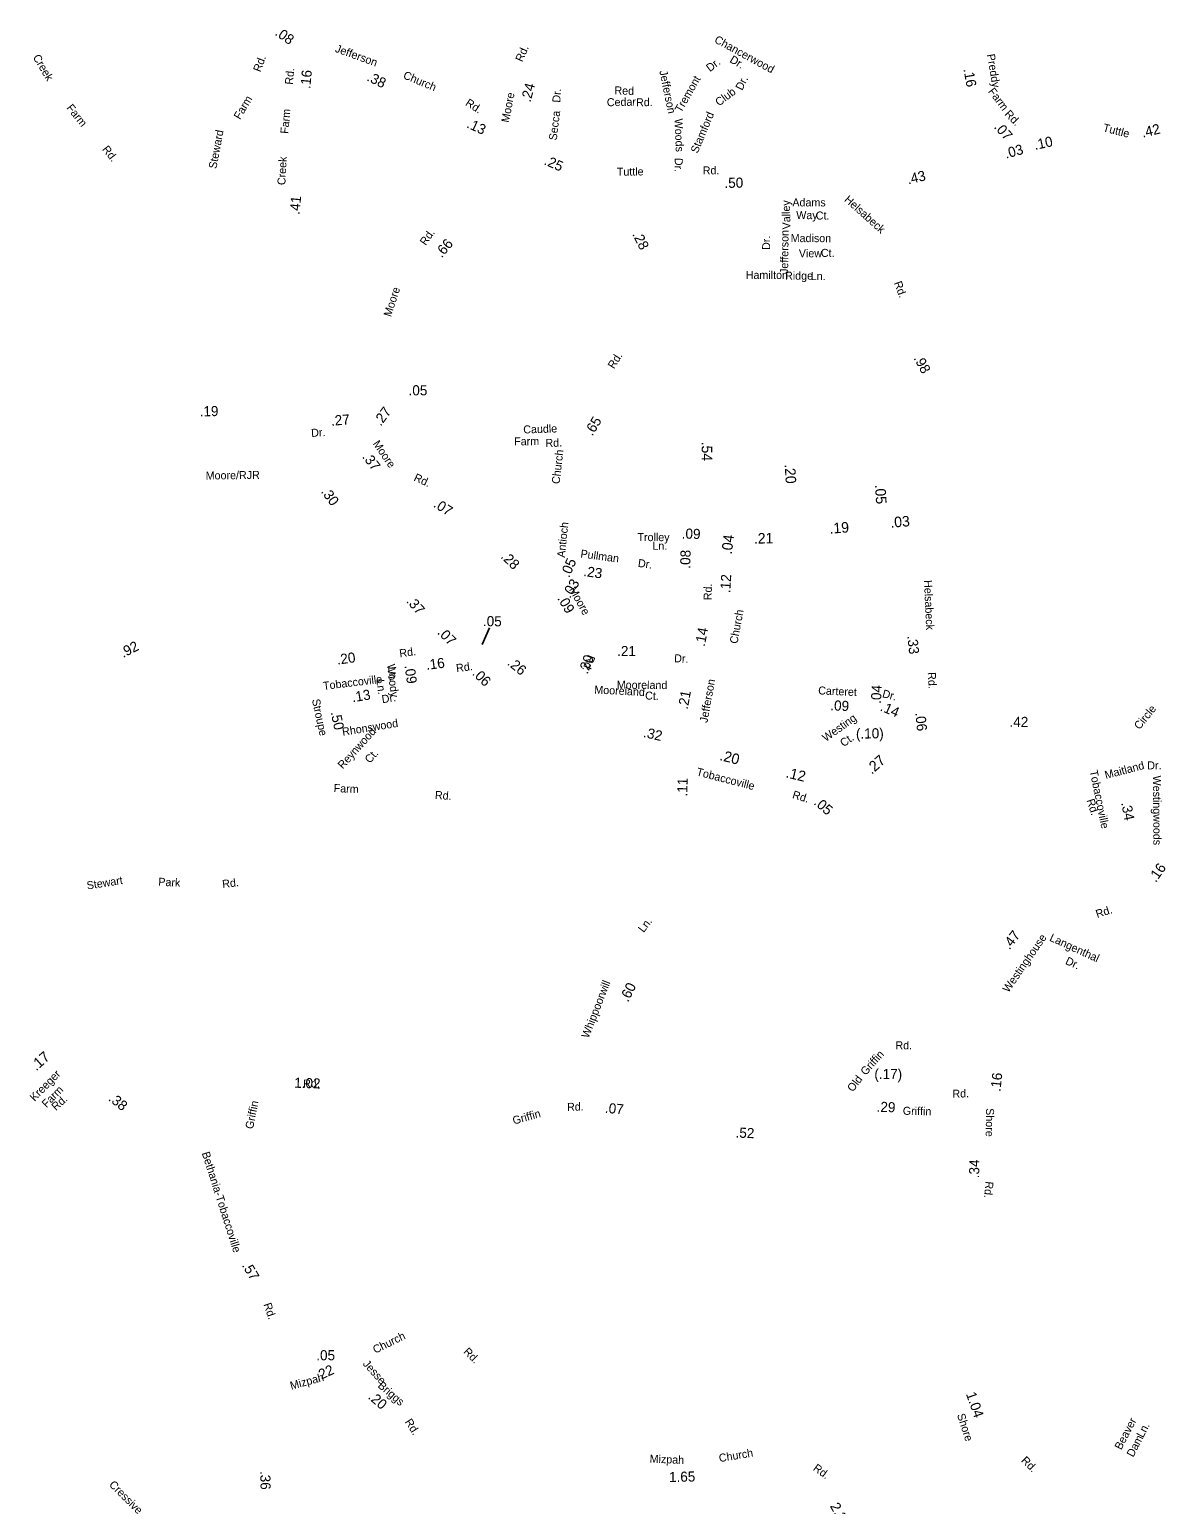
# Model space of a CAD drawing. Extents: x 1553981 to 1780076, y 812965 to 996873.
# Drawn here: x 1598064 to 1611557, y 899048 to 916564 of the extents above; entities that cross this region are included whole.
import ezdxf

# ---------------------------------------------------------------- set-up
doc = ezdxf.new("R2010")
doc.units = 0
for name, color, linetype in [('Exist Road Non-System Type 51 Label', 7, 'Continuous'), ('Exist Road Secondary Mileage Hundredths English Label', 7, 'Continuous'), ('Map Preparation Border Antique Large Shape', 7, 'Continuous')]:
    doc.layers.add(name, color=color, linetype=linetype)

msp = doc.modelspace()

# ---------------------------------------------------------------- linework, layer by layer
at = {"layer": 'Exist Road Secondary Mileage Hundredths English Label'}
msp.add_lwpolyline([(1603528, 909458), (1603439, 909259)], dxfattribs=at)

# ---------------------------------------------------------------- texts
at = {"layer": 'Exist Road Non-System Type 51 Label'}
for s, rotation, p in [('Chancerwood', 331.4592, (1606190, 916415)), ('Creek', 300.6032, (1598100, 916234)), ('Rd.', 69.0325, (1600805, 916052)), ('Dr.', 329.0091, (1606372, 916181)), ('Jefferson', 281.737, (1605544, 916070)), ('Dr.', 37.7398, (1606146, 916056)), ('Red', 358.3227, (1605010, 915794)), ('Tremont', 60.167, (1605804, 915569)), ('Dr.', 63.6142, (1606528, 915833)), ('Farm', 59.2129, (1600564, 915487)), ('Dr.', 86.0448, (1604367, 915693)), ('Cedar', 1.2004, (1604922, 915652)), ('Rd.', 1.1121, (1605269, 915651)), ('Club', 36.9084, (1606253, 915649)), ('Farm', 308.5612, (1598498, 915631)), ('Secca', 83.1268, (1604325, 915243)), ('Stamford', 67.2967, (1605999, 915086)), ('Steward', 79.2486, (1600283, 914904)), ('Woods', 272.3922, (1605725, 915504)), ('Rd.', 308.5386, (1598922, 915139)), ('Dr.', 268.7345, (1605729, 915040)), ('Valley', 91.1337, (1607102, 914191)), ('Jefferson', 89.3274, (1607074, 913660)), ('Madison', 359.9238, (1607105, 914039)), ('Dr.', 90, (1606861, 913946)), ('View', 0.3117, (1607202, 913858)), ('Ct.', 359.3313, (1607463, 913864)), ('Caudle', 1.9203, (1603930, 911766)), ('Farm', 0.4558, (1603821, 911626)), ('Rd.', 1.2617, (1604193, 911606)), ('Mooreland', 357.101, (1604771, 908679)), ('Ct.', 357.101, (1605374, 908609)), ('Reynwood', 47.9708, (1601785, 907776)), ('Ct.', 47.9708, (1602106, 907843)), ('Maitland', 14.7534, (1610848, 907663)), ('Dr.', 359.8861, (1611340, 907778)), ('Stewart', 8.8638, (1598751, 906351)), ('Park', 357.1239, (1599592, 906397)), ('Rd.', 6.4668, (1600358, 906369)), ('Langenthal', 335.4785, (1610171, 905746)), ('Dr.', 335.4785, (1610359, 905470)), ('Beaver', 62.5655, (1611030, 899690)), ('Ln.', 62.5655, (1611291, 899834)), ('Dam', 62.5655, (1611173, 899604)), ('Cressive', 314.998, (1599002, 899276))]:
    msp.add_text(s, height=95, rotation=rotation, dxfattribs=at).set_placement(p)
for s, p in [('Adams', (1607125, 914463)), ('Way', (1607171, 914312)), ('Ct.', (1607403, 914307)), ('Hamilton', (1606571, 913601)), ('Ridge', (1607038, 913593)), ('Ln.', (1607343, 913588))]:
    msp.add_text(s, height=95, dxfattribs=at).set_placement(p)
at = {"layer": 'Exist Road Secondary Mileage Hundredths English Label'}
for s, height, rotation, p in [('.08', 120, 324.9978, (1600970, 916504)), ('.16', 120, 84.606, (1601398, 915856)), ('.16', 120, 279.9951, (1609157, 916092)), ('.38', 120, 334.0694, (1602061, 915961)), ('.24', 120, 75.3901, (1604014, 915693)), ('.13', 120, 335.2298, (1603247, 915404)), ('.07', 120, 311.3959, (1609513, 915402)), ('.42', 120, 13.5336, (1611287, 915279)), ('.03', 120, 15.3191, (1609663, 915030)), ('.10', 120, 12.2641, (1610008, 915133)), ('.25', 120, 336.2371, (1604166, 914965)), ('.43', 120, 13.2965, (1608501, 914724)), ('.50', 120, 0.9537, (1606319, 914682)), ('.41', 120, 84.8593, (1601271, 914362)), ('.28', 120, 296.976, (1605220, 914133)), ('.66', 120, 49.7192, (1602959, 913845)), ('.98', 120, 298.0586, (1608562, 912662)), ('.05', 120, 359.7797, (1602566, 912220)), ('.19', 120, 1.3185, (1600086, 911969)), ('.27', 120, 53.3648, (1602235, 911846)), ('.27', 120, 4.4025, (1601649, 911858)), ('.65', 120, 58.6586, (1604749, 911729)), ('.37', 120, 307.8527, (1602010, 911487)), ('.54', 125, 270.1556, (1606047, 911670)), ('.20', 125, 273.4682, (1607033, 911399)), ('.30', 120, 306.4411, (1601520, 911075)), ('.05', 125, 273.7213, (1608105, 911156)), ('.07', 120, 327.2373, (1602852, 910901)), ('.09', 120, 358.0897, (1605809, 910520)), ('.19', 125, 4.1596, (1607570, 910576)), ('.03', 125, 4.7201, (1608293, 910647)), ('.04', 125, 83.1993, (1606405, 910327)), ('.21', 125, 1.1233, (1606668, 910458)), ('.28', 120, 315.3951, (1603654, 910297)), ('.05', 120, 66.4604, (1604474, 910047)), ('.08', 120, 88.4934, (1605911, 910160)), ('.23', 120, 352.0294, (1604637, 910075)), ('.03', 120, 57.8201, (1604484, 909802)), ('.12', 120, 86.5245, (1606386, 909869)), ('.37', 120, 311.4041, (1602532, 909771)), ('.09', 120, 300.6573, (1604329, 909808)), ('.05', 120, 359.2809, (1603449, 909479)), ('.07', 120, 314.8731, (1602901, 909396)), ('.14', 120, 79.5389, (1606084, 909231)), ('.92', 120, 27.1401, (1599176, 909100)), ('.21', 120, 359.6397, (1605043, 909124)), ('.33', 120, 276.4376, (1608489, 909361)), ('.20', 120, 7.903, (1601721, 909021)), ('.16', 120, 7.0584, (1602780, 908959)), ('.26', 120, 320.635, (1603731, 909027)), ('.20', 120, 69.2897, (1604691, 908901)), ('.09', 120, 278.0634, (1602518, 909009)), ('.06', 120, 315.5732, (1603314, 908909)), ('.13', 120, 9.5034, (1601902, 908574)), ('.21', 120, 79.6773, (1605881, 908485)), ('.04', 120, 86.9838, (1608176, 908554)), ('.09', 120, 357.4069, (1607573, 908480)), ('.14', 120, 336.5523, (1608158, 908480)), ('.50', 120, 282.0519, (1601640, 908455)), ('.06', 120, 275.6315, (1608585, 908449)), ('.42', 120, 359.0907, (1609703, 908284)), ('.32', 120, 347.2642, (1605347, 908163)), ('(.10)', 120, 0.9839, (1607881, 908142)), ('.20', 125, 345.483, (1606253, 907890)), ('.27', 125, 41.1345, (1608067, 907713)), ('.11', 120, 88.1325, (1605875, 907454)), ('.12', 125, 346.4659, (1607040, 907684)), ('.05', 120, 319.2607, (1607371, 907371)), ('.34', 120, 281.5141, (1611029, 907380)), ('.16', 120, 54.9859, (1611442, 906428)), ('.47', 120, 52.565, (1609704, 905628)), ('.60', 120, 63.4546, (1605174, 905007)), ('.17', 125, 41.2784, (1598143, 904192)), ('(.17)', 120, 359.1588, (1608098, 904103)), ('.16', 120, 83.5987, (1609595, 903948)), ('1.02', 120, 358.0799, (1601206, 903998)), ('.38', 120, 321.3158, (1598993, 903854)), ('.07', 120, 354.5566, (1604894, 903701)), ('.29', 120, 357.852, (1608124, 903713)), ('.52', 120, 357.7957, (1606448, 903406)), ('.34', 120, 88.6208, (1609342, 902921)), ('.57', 120, 301.1463, (1600583, 901887)), ('.05', 120, 0.0751, (1601470, 900761)), ('.22', 120, 24.7539, (1601490, 900512)), ('.20', 120, 319.2989, (1602076, 900313)), ('1.04', 120, 289.4512, (1609185, 900361)), ('.36', 120, 271.1642, (1600804, 899446)), ('1.65', 120, 1.2796, (1605661, 899315)), ('2.24', 120, 299.2975, (1607568, 899030))]:
    msp.add_text(s, height=height, rotation=rotation, dxfattribs=at).set_placement(p)
at = {"layer": 'Map Preparation Border Antique Large Shape'}
for s, rotation, p in [('Jefferson', 340.0361, (1601685, 916301)), ('Rd.', 66.3731, (1603917, 916172)), ('Preddy', 279.3406, (1609435, 916266)), ('Rd.', 84.8665, (1601191, 915906)), ('Church', 337.2556, (1602494, 915987)), ('Rd.', 327.4626, (1603233, 915669)), ('Moore', 78.9295, (1603757, 915453)), ('Farm', 307.161, (1609445, 915827)), ('Farm', 84.7198, (1601137, 915322)), ('Rd.', 314.1926, (1609639, 915553)), ('Tuttle', 345.5284, (1610807, 915357)), ('Creek', 86.9544, (1601102, 914714)), ('Tuttle', 0.7674, (1605040, 914827)), ('Rd.', 0.9537, (1606061, 914842)), ('Helsabeck', 318.0911, (1607734, 914533)), ('Rd.', 54.3853, (1602769, 913992)), ('Moore', 71.9582, (1602356, 913145)), ('Rd.', 290.2588, (1608330, 913555)), ('Rd.', 57.4549, (1605005, 912527)), ('Dr.', 3.7439, (1601412, 911725)), ('Moore', 304.2976, (1602137, 911645)), ('Church', 83.3415, (1604359, 911163)), ('Moore/RJR', 0.8204, (1600157, 911219)), ('Rd.', 335.747, (1602620, 911210)), ('Antioch', 84.0195, (1604422, 910289)), ('Pullman', 352.3366, (1604604, 910295)), ('Dr.', 352.3366, (1605286, 910183)), ('Moore', 298.9572, (1604469, 909914)), ('Rd.', 88.7138, (1606165, 909786)), ('Helsabeck', 272.5216, (1608688, 910024)), ('Church', 79.5389, (1606472, 909264)), ('Rd.', 7.6748, (1602463, 909108)), ('Rd.', 7.6748, (1603137, 908932)), ('Rd.', 248.3961, (1604699, 909146)), ('Dr.', 357.2633, (1605719, 909051)), ('Tobaccoville', 6.9775, (1601556, 908721)), ('Woody', 277.0022, (1602309, 909022)), ('Ln.', 277.0022, (1602322, 908993)), ('Rd.', 273.0136, (1608733, 908930)), ('Ln.', 277.0022, (1602183, 908840)), ('Mooreland', 359.6397, (1605039, 908735)), ('Jefferson', 79.6773, (1606115, 908327)), ('Carteret', 357.4069, (1607430, 908669)), ('Dr.', 345.056, (1608186, 908637)), ('Stroupe', 282.0519, (1601418, 908604)), ('Dr.', 9.1804, (1602255, 908563)), ('Circle', 50.6797, (1611247, 908243)), ('Rhonswood', 9.1804, (1601785, 908176)), ('Westing', 35.2715, (1607522, 908102)), ('Ct.', 35.2715, (1607733, 908040)), ('Tobaccoville', 345.483, (1605979, 907708)), ('Tobaccoville', 281.5141, (1610656, 907759)), ('Westingwoods', 270.4346, (1611407, 907704)), ('Farm', 357.3674, (1601675, 907509)), ('Rd.', 356.1755, (1602877, 907428)), ('Rd.', 342.8696, (1607117, 907438)), ('Rd.', 287.7796, (1610618, 907411)), ('Rd.', 18.0278, (1610746, 906012)), ('Ln.', 52.567, (1605358, 905833)), ('Westinghouse', 55.2647, (1609691, 905120)), ('Whippoorwill', 68.6857, (1604704, 904578)), ('Rd.', 359.6328, (1608349, 904454)), ('Griffin', 48.1944, (1607995, 904137)), ('Kreeger', 45.5515, (1598124, 903830)), ('Old', 52.1316, (1607842, 903941)), ('Farm', 45.5929, (1598266, 903753)), ('Rd.', 0.3548, (1601315, 904000)), ('Rd.', 1.6677, (1609027, 903878)), ('Rd.', 41.2784, (1598376, 903720)), ('Griffin', 78.6326, (1600718, 903501)), ('Rd.', 1.6677, (1604450, 903722)), ('Griffin', 15.8713, (1603817, 903559)), ('Griffin', 358.7104, (1608436, 903677)), ('Shore', 269.1687, (1609426, 903755)), ('Bethania-Tobaccoville', 287.6883, (1600109, 903221)), ('Rd.', 264.4286, (1609420, 902889)), ('Rd.', 288.8266, (1600842, 901425)), ('Church', 26.3182, (1602171, 900838)), ('Rd.', 315.3455, (1603211, 900854)), ('Jesse', 311.9667, (1602016, 900714)), ('Mizpah', 15.2995, (1601173, 900411)), ('Briggs', 319.2989, (1602193, 900448)), ('Shore', 288.0451, (1609079, 900112)), ('Rd.', 302.4897, (1602518, 900030)), ('Mizpah', 357.4294, (1605428, 899547)), ('Church', 9.3987, (1606260, 899551)), ('Rd.', 314.9322, (1609836, 899564)), ('Rd.', 324.0942, (1607363, 899462))]:
    msp.add_text(s, height=95, rotation=rotation, dxfattribs=at).set_placement(p)
for s, p in [('Trolley', (1605285, 910488)), ('Ln.', (1605462, 910385))]:
    msp.add_text(s, height=95, dxfattribs=at).set_placement(p)

doc.saveas('drawing.dxf')
